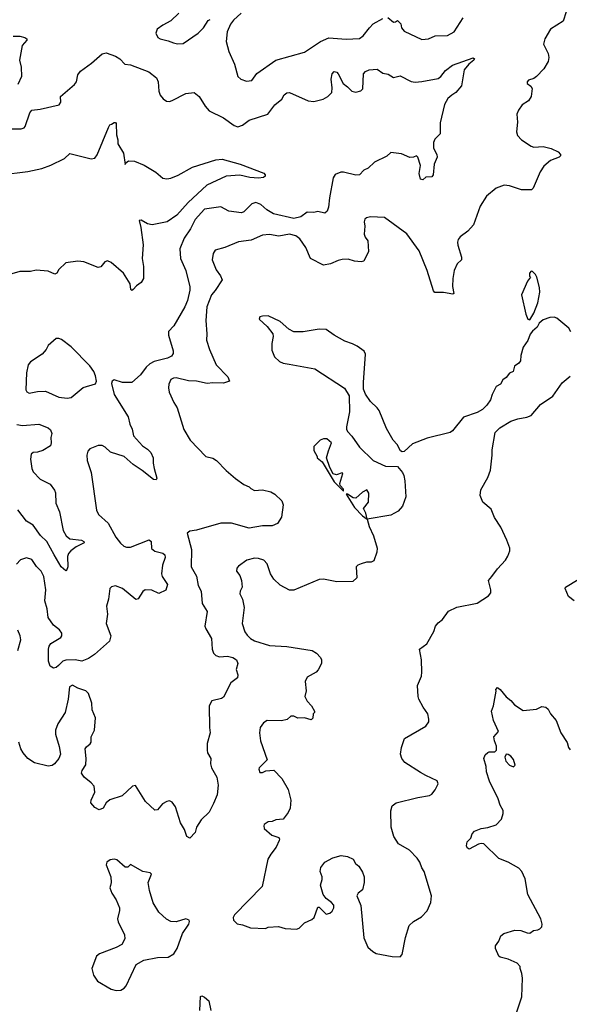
# Model space of a CAD drawing. Extents: x 2133461 to 2293071, y 753526 to 916327.
# Tile 364 of 459: x 2241704 to 2245778, y 843520 to 850826. Entities that reach past the tile are written whole.
import ezdxf

# ---------------------------------------------------------------- set-up
doc = ezdxf.new("R2010")
doc.units = 0

msp = doc.modelspace()

# ---------------------------------------------------------------- linework, layer by layer
at = {"layer": '0CON10XD'}
for points in [[(2242882.5, 850875), (2242825, 850817.5), (2242763.9, 850786.1), (2242723.6, 850756.4), (2242713.3, 850725), (2242727.5, 850695), (2242745, 850683.3), (2242805, 850670), (2242845, 850653.3), (2242875, 850646.7), (2242915, 850650), (2243026.7, 850725), (2243066.2, 850765), (2243101.2, 850818.8), (2243115, 850826.2)], [(2243345.9, 850874.1), (2243288.8, 850821.2), (2243267.3, 850792.7), (2243241.2, 850735), (2243234.5, 850664.5), (2243255, 850590), (2243296, 850495), (2243322, 850405), (2243343.3, 850385), (2243385, 850370.8), (2243425, 850375.8), (2243463, 850427), (2243603.3, 850526.7), (2243815, 850584.4), (2243935, 850663.1), (2243995, 850691.4), (2244125, 850681.1), (2244222.4, 850687.6), (2244250.8, 850705), (2244297.1, 850765), (2244324.5, 850795.5), (2244395, 850834.3)], [(2245756.2, 850885), (2245733.3, 850815), (2245638, 850755), (2245595.8, 850685), (2245588, 850645), (2245622.5, 850575), (2245625.7, 850545), (2245620.6, 850515), (2245589.3, 850460.7), (2245535.7, 850404.3), (2245515, 850388.8), (2245475, 850376), (2245466.7, 850365), (2245465, 850352.5), (2245493.9, 850333.9), (2245503.8, 850315), (2245496.2, 850255), (2245475.7, 850224.3), (2245430, 850195), (2245402.5, 850155), (2245390, 850125), (2245393.8, 850065), (2245388, 849995), (2245395, 849967.5), (2245424.2, 849934.2), (2245495, 849886.7), (2245515, 849881.2), (2245585, 849883.8), (2245645, 849870.8), (2245696.2, 849845), (2245713.3, 849825), (2245712.5, 849815), (2245703.6, 849806.4), (2245638.8, 849781.2), (2245589.8, 849740.2), (2245562, 849698), (2245510, 849575), (2245497.7, 849562.3), (2245425, 849563.8), (2245335, 849593.8), (2245295, 849598), (2245235, 849576), (2245164.3, 849515.7), (2245117, 849443), (2245068, 849305), (2245025, 849256), (2244970, 849215), (2244953.8, 849195), (2244948.8, 849175), (2244951.7, 849151.7), (2244980, 849065), (2244980, 849045), (2244946.7, 849015), (2244924.2, 848965.8), (2244914.1, 848905.9), (2244911.2, 848845), (2244923.3, 848795), (2244915, 848788.8), (2244845, 848802.7), (2244782.3, 848802.3), (2244771.9, 848815), (2244724.3, 848965), (2244665, 849110), (2244575, 849236.7), (2244407.7, 849357.7), (2244305, 849364), (2244274.2, 849355.8), (2244263.3, 849345), (2244256.7, 849325), (2244261.4, 849295), (2244258.6, 849235), (2244265, 849213.3), (2244284, 849185), (2244288.8, 849105), (2244255.9, 849034.1), (2244235, 849030), (2244185, 849034.2), (2244138.3, 849048.3), (2244094.5, 849045.5), (2244065, 849040), (2244007.5, 849015), (2243955, 849004)], [(2244432.5, 850842.5), (2244475, 850808.8), (2244490, 850810), (2244505, 850820), (2244530, 850795), (2244533.8, 850765), (2244555, 850740), (2244685, 850678), (2244735, 850684), (2244784.1, 850705.9), (2244875, 850709.2), (2244924, 850735), (2244991.1, 850838.9)], [(2241655, 850703.8), (2241705, 850704), (2241742.5, 850695), (2241756.7, 850685), (2241756.7, 850675), (2241722.5, 850635), (2241703.4, 850526.6), (2241714.5, 850474.5), (2241716.6, 850403.4), (2241691.2, 850345)], [(2241635, 850017.1), (2241715, 850016), (2241737, 850023), (2241745, 850032.5), (2241778.6, 850135), (2241794.5, 850155.5), (2241855, 850162.3), (2241996.7, 850195), (2242008, 850215), (2242006, 850255), (2242111.2, 850345), (2242124.1, 850365.9), (2242134.4, 850415.6), (2242154, 850445), (2242237.4, 850502.6), (2242315, 850572), (2242345, 850580), (2242415, 850554.3), (2242446.4, 850536.4), (2242483.3, 850495), (2242525, 850490), (2242661.7, 850438.3), (2242718.6, 850395), (2242730, 850365), (2242736.2, 850295), (2242746.1, 850266.1), (2242768.3, 850238.3), (2242791.7, 850221.7), (2242815, 850218.8), (2242835, 850226.2), (2242935, 850277.1), (2242997.5, 850285), (2243035, 850256.7), (2243078, 850185), (2243109.7, 850149.7), (2243215, 850098.6), (2243295, 850040.8), (2243321.7, 850031.7), (2243355, 850042.9), (2243405, 850081.5), (2243542.9, 850125), (2243594.4, 850195), (2243646.2, 850235), (2243665, 850267.5), (2243685, 850283.8), (2243705, 850286), (2243843, 850223), (2243885, 850217.7), (2243952.7, 850237.3), (2243987.5, 850255), (2244018, 850285), (2244021.1, 850321.1), (2244013.1, 850385), (2244020, 850425), (2244035, 850441.2), (2244055, 850436.2), (2244065, 850423.3), (2244101.7, 850351.7), (2244135, 850328.8), (2244165, 850295.8), (2244195, 850287.1), (2244232.7, 850297.3), (2244248.3, 850311.7), (2244252.5, 850425), (2244267.9, 850442.1), (2244295, 850454), (2244355, 850460), (2244395, 850428), (2244435, 850420.6), (2244475, 850398), (2244525, 850410), (2244605, 850368), (2244635, 850362.5), (2244685, 850366.7), (2244805, 850388.6), (2244825, 850404.3), (2244860.7, 850449.3), (2244911.2, 850488.8), (2245065, 850543.3), (2245076.4, 850536.4), (2245070, 850525), (2245034.3, 850495.7), (2245000, 850455), (2244980, 850335), (2244936.7, 850285), (2244907.1, 850265), (2244877.9, 850242.1), (2244854, 850196), (2244819.9, 850060.1), (2244820.8, 849979.2), (2244781.7, 849938.3), (2244770.6, 849915), (2244772.1, 849872.1), (2244796, 849825), (2244798.8, 849805), (2244777.5, 849755), (2244768.8, 849675), (2244759.3, 849660.7), (2244715, 849657.5), (2244691.7, 849638.3), (2244675, 849642.5), (2244664.3, 849685), (2244675.8, 849745), (2244655.8, 849805.8), (2244645, 849816.7), (2244624, 849806), (2244595, 849804.2), (2244535, 849830), (2244455, 849840), (2244425.7, 849814.3), (2244335, 849770), (2244287.5, 849725), (2244255, 849710), (2244222.5, 849675), (2244195, 849672.5), (2244105, 849694.2), (2244085, 849694.2), (2244042.1, 849677.9), (2244028.5, 849651.5), (2244000, 849505), (2243992.5, 849435), (2243982.9, 849405), (2243965, 849390), (2243915, 849402.2), (2243885, 849395.6), (2243835, 849396.7), (2243787, 849363), (2243735, 849350.4), (2243585, 849385.4), (2243535.6, 849415), (2243492, 849455), (2243455, 849468.9), (2243425, 849460.6), (2243365, 849400), (2243347.3, 849392.7), (2243255, 849405.6), (2243195, 849438.1), (2243075, 849418.9), (2243005, 849342.9), (2242970.8, 849275), (2242922.2, 849205), (2242891.1, 849125), (2242896.9, 849055), (2242934.4, 848965), (2242964.4, 848844.4), (2242965, 848820), (2242947.2, 848742.8), (2242927.5, 848695), (2242847.5, 848555), (2242807.5, 848512.5), (2242808.1, 848485), (2242841.7, 848368.3), (2242840.5, 848349.5), (2242829.5, 848330.5), (2242800, 848315), (2242700.6, 848289.4), (2242668.3, 848271.7), (2242642.2, 848247.8), (2242599.7, 848190.3), (2242535, 848133.3), (2242465, 848133.3), (2242405, 848152.5), (2242390, 848145), (2242383.6, 848126.4), (2242403.3, 848045), (2242507.9, 847877.9), (2242520.8, 847825), (2242537.9, 847787.9), (2242547.3, 847737.3), (2242614.5, 847664.5), (2242650.3, 847640.3), (2242676.7, 847613.3), (2242692.5, 847575), (2242692.5, 847535), (2242701.4, 847495), (2242720, 847425), (2242715, 847412.5), (2242695, 847414), (2242611.4, 847481.4), (2242545.3, 847525.3), (2242479.2, 847585), (2242377.6, 847617.6), (2242338.6, 847655), (2242315, 847666.2), (2242285, 847666.2), (2242225, 847642.9), (2242208.6, 847625), (2242200.5, 847595), (2242204.4, 847555), (2242234.3, 847465), (2242273.8, 847186.2), (2242288.8, 847155), (2242360.3, 847090.3), (2242416, 846986), (2242450.9, 846940.9), (2242475, 846920.5), (2242495, 846911.5), (2242525, 846911.5), (2242665, 846967.5), (2242678.8, 846955), (2242682.1, 846902.1), (2242705, 846882.1), (2242765, 846868), (2242779.2, 846855), (2242781.4, 846835), (2242761.5, 846778.5), (2242755.5, 846715), (2242760.5, 846695), (2242798.6, 846635), (2242786.2, 846593.8), (2242735, 846569.2), (2242684, 846594), (2242635, 846595.5), (2242616.6, 846583.4), (2242581.2, 846528.8), (2242566.1, 846523.9), (2242465, 846605.7), (2242415, 846625.8), (2242385, 846618.8), (2242372, 846605), (2242362, 846525), (2242348, 846475), (2242354.2, 846415.8), (2242345.8, 846345), (2242379.4, 846255), (2242370, 846215), (2242259.3, 846115), (2242215, 846084.8), (2242165, 846065.3), (2242115, 846077.2), (2242046, 846074), (2242024.6, 846065.4), (2241992, 846035), (2241975, 846020), (2241955, 846014), (2241929.5, 846029.5), (2241916.9, 846066.9), (2241916.9, 846155), (2241922, 846178), (2241935, 846196.2), (2242007.9, 846242.1), (2242016, 846255), (2242016, 846275), (2241998.9, 846298.9), (2241955, 846334.3), (2241915, 846391.2), (2241906.5, 846455), (2241890.5, 846515), (2241898.6, 846595), (2241883.6, 846695), (2241863.3, 846735), (2241829.8, 846769.8), (2241795, 846821.2), (2241755, 846834), (2241711.2, 846818.8), (2241679.2, 846785)], [(2241565, 849674.4), (2241765, 849698.9), (2241868.9, 849721.1), (2241935, 849745.6), (2242036.2, 849795), (2242075, 849834.2), (2242235, 849793.8), (2242260.7, 849799.3), (2242277.7, 849822.3), (2242361.2, 850025), (2242373.3, 850045), (2242385, 850051.2), (2242405, 850063.8), (2242415, 850062.5), (2242418.8, 850055), (2242421.2, 849971.2), (2242432.5, 849935), (2242432.5, 849905), (2242473.8, 849835), (2242485, 849752.5), (2242488.3, 849761.7), (2242511.6, 849778.4), (2242555, 849776.8), (2242625.6, 849745.6), (2242714.4, 849695), (2242765, 849650), (2242795, 849644.6), (2242825, 849650), (2242878.3, 849671.7), (2242985, 849730.8), (2243157.5, 849785), (2243205, 849790), (2243338.8, 849755), (2243515, 849686.2), (2243523.3, 849675), (2243522.5, 849665), (2243512.5, 849655), (2243475, 849650), (2243410, 849655), (2243335, 849672.2), (2243235, 849664.6), (2243092.2, 849597.7), (2242951.7, 849468.3), (2242868.9, 849375), (2242796.7, 849325), (2242685, 849303.2), (2242652.2, 849312.3), (2242605, 849338.9), (2242588.8, 849335), (2242601.4, 849285), (2242618.9, 849155), (2242612.2, 849055), (2242620.8, 848995), (2242622, 848905), (2242603.8, 848875), (2242569.5, 848850.5), (2242545, 848823.3), (2242535, 848817.5), (2242527.5, 848825), (2242523.3, 848865), (2242473.9, 848943.9), (2242382.5, 849025), (2242355, 849036.2), (2242335, 849030), (2242305, 848992.5), (2242285, 848986.2), (2242179.3, 849029.3), (2242135, 849033.3), (2242045, 849022), (2241995, 848973.3), (2241980, 848945), (2241965, 848936.7), (2241915, 848961.2), (2241825, 848966.2), (2241785, 848956.7), (2241705, 848956.7), (2241645, 848940)], [(2243955, 849004), (2243858.8, 849055), (2243825, 849136.7), (2243779.5, 849199.5), (2243751.1, 849221.1), (2243705, 849234.6), (2243625, 849220), (2243555, 849231.1), (2243505, 849227.5), (2243420.9, 849189.1), (2243325, 849177.9), (2243225, 849136.5), (2243153.2, 849116.8), (2243137.9, 849092.1), (2243130, 849045), (2243160.5, 848970.5), (2243193.1, 848925), (2243203.8, 848895), (2243153.6, 848816.4), (2243125.6, 848785), (2243091.2, 848695), (2243082.7, 848595), (2243092.2, 848495), (2243089.1, 848449.1), (2243110.7, 848379.3), (2243160, 848265), (2243246.7, 848175), (2243260, 848145), (2243215, 848128), (2243135, 848132.2), (2243093.6, 848126.4), (2243015, 848144.4), (2242955, 848146.9), (2242865, 848167.8), (2242845, 848166.9), (2242824.3, 848155), (2242809.7, 848120.3), (2242806.7, 848095), (2242812.8, 848062.8), (2242845.5, 847985.5), (2242870.8, 847945), (2242920.5, 847785), (2242966.9, 847706.9), (2243083.8, 847585), (2243135, 847571.4), (2243164, 847555), (2243235, 847482), (2243305, 847422), (2243365, 847376.2), (2243405, 847360), (2243418.3, 847348.3), (2243443.6, 847333.6), (2243505, 847336.9), (2243565, 847323.1), (2243596, 847305), (2243647.5, 847255), (2243656.9, 847225), (2243645.7, 847135), (2243615, 847087.3), (2243575, 847070.6), (2243505, 847071.5), (2243405, 847051.8), (2243275, 847090.4), (2243195, 847089.2), (2243015, 847037.5), (2242965, 847031.2), (2242946.7, 847015), (2242977.3, 846895), (2242974.3, 846765), (2243015, 846696), (2243027.7, 846627.7), (2243048.1, 846585), (2243056.9, 846495), (2243094, 846435), (2243077.3, 846325), (2243082.9, 846305), (2243125.4, 846235), (2243130.5, 846155), (2243141.6, 846125), (2243158.5, 846108.5), (2243185, 846097.7), (2243245, 846103.3), (2243285, 846094.1), (2243310.9, 846075), (2243321.4, 846048.6), (2243307.8, 846005), (2243320.8, 845965), (2243318.1, 845941.9), (2243268.1, 845905), (2243215, 845798.8), (2243200.5, 845789.5), (2243127.5, 845772.5), (2243109.5, 845735), (2243110.9, 845575), (2243116.4, 845533.6), (2243094, 845455), (2243093.8, 845405), (2243096.7, 845385), (2243120, 845345), (2243118.8, 845305), (2243126.7, 845275), (2243166, 845205), (2243175.8, 845145), (2243166.7, 845075), (2243140.5, 845009.5), (2243108.8, 844945), (2243050.2, 844889.8), (2243014.2, 844835), (2243004, 844795), (2242965, 844753.3), (2242944.2, 844765), (2242925.9, 844815.9), (2242897, 844867), (2242859.4, 844985), (2242835, 845020), (2242815, 845030), (2242795, 845026), (2242763.6, 845006.4), (2242725.8, 844964.2), (2242705, 844961.2), (2242636.2, 845025), (2242563.3, 845143.3), (2242541.2, 845138.8), (2242463.4, 845066.6), (2242371.9, 845038.1), (2242344.4, 845015), (2242324, 844975), (2242293.5, 844963.5), (2242260.8, 844980.8), (2242232.5, 845015), (2242234.2, 845035), (2242261.5, 845095), (2242255, 845138.8), (2242235, 845164.2), (2242182.5, 845205), (2242162.9, 845235), (2242167.1, 845255), (2242193.6, 845296.4), (2242196.7, 845343.3), (2242190, 845415), (2242198.5, 845431.5), (2242227.6, 845452.4), (2242234.3, 845465), (2242234.4, 845505), (2242259.4, 845555), (2242265.5, 845645), (2242242.2, 845705), (2242237.8, 845755), (2242215, 845826), (2242193.8, 845845), (2242134.6, 845864.6), (2242095, 845888.8), (2242074.2, 845875), (2242064.4, 845784.4), (2242041.8, 845685), (2241987.7, 845602.3), (2241969.7, 845555), (2241968.4, 845525), (2241997.4, 845432.6), (2242005.6, 845375), (2241994.3, 845345), (2241962.9, 845305), (2241945, 845292.2), (2241915, 845286.7), (2241815, 845312.2), (2241765, 845343.1), (2241729.1, 845385), (2241712.9, 845415), (2241698.2, 845465)], [(2245485, 848600), (2245515, 848647.5), (2245545.5, 848724.5), (2245560, 848805), (2245558.3, 848838.3), (2245537.5, 848915), (2245527.5, 848935), (2245505, 848957.5), (2245495, 848960), (2245483.3, 848945), (2245483.3, 848923.3), (2245490, 848915), (2245467.5, 848885), (2245424, 848785), (2245455, 848640), (2245470, 848605), (2245485, 848600)], [(2245790.3, 848510.3), (2245775, 848536.2), (2245685, 848612), (2245665, 848618), (2245635, 848616), (2245585, 848598.8), (2245553.8, 848575), (2245538.8, 848545), (2245504.3, 848515.7), (2245487.3, 848492.7), (2245470, 848445), (2245436.7, 848395), (2245420, 848335), (2245416.2, 848295), (2245405, 848277.5), (2245372.5, 848255), (2245362.5, 848215), (2245335, 848202.5), (2245309.5, 848170.5), (2245285, 848152.5), (2245267.7, 848122.3), (2245237, 848103), (2245206.7, 848045), (2245193.3, 848005), (2245166.2, 847965), (2245135, 847933.3), (2245095, 847912.5), (2244993.9, 847876.1), (2244912.5, 847775), (2244895, 847762.5), (2244725, 847720), (2244615, 847680), (2244555, 847622.5), (2244538.3, 847618.3), (2244527, 847627), (2244502.5, 847675), (2244472.5, 847705), (2244422.3, 847792.3), (2244370, 847925), (2244355, 847946.7), (2244304.1, 847994.1), (2244266.4, 848046.4), (2244253.3, 848085), (2244253.3, 848135), (2244267.5, 848345), (2244256.4, 848366.4), (2244205, 848403.3), (2244171.7, 848421.7), (2244115, 848440), (2244034.3, 848484.3), (2243975, 848526.2), (2243925, 848528.8), (2243805, 848510), (2243735, 848510), (2243699.5, 848529.5), (2243635, 848586.7), (2243545, 848627.5), (2243503, 848627), (2243485, 848620), (2243480, 848605), (2243539.3, 848549.3), (2243580, 848495), (2243583.3, 848475), (2243573.6, 848423.6), (2243573.3, 848375), (2243593.3, 848325), (2243630.5, 848290.5), (2243657.7, 848277.7), (2243700.8, 848270.8), (2243892.5, 848235), (2244113, 848093), (2244146.7, 848035), (2244148.8, 847915), (2244126.7, 847805), (2244127.5, 847785), (2244137, 847767), (2244166.1, 847736.1), (2244222.5, 847655), (2244324, 847555), (2244416.1, 847513.9), (2244505, 847510), (2244542, 847465), (2244552.7, 847442.7), (2244559.2, 847405), (2244567.3, 847285), (2244542.9, 847217.1), (2244510.6, 847179.4), (2244455, 847149.1), (2244280, 847120), (2244270.5, 847165), (2244252, 847198), (2244290, 847245), (2244293, 847313), (2244276.4, 847336.4), (2244245, 847320), (2244195, 847276), (2244175, 847278.6), (2244135, 847305.6), (2244124.1, 847305.9), (2244185, 847207.1), (2244245, 847144.4), (2244280, 847120), (2244294.3, 847064.3), (2244326.2, 846995), (2244353.3, 846905), (2244352.5, 846875), (2244329.3, 846810.7), (2244309.3, 846800.7), (2244275, 846800), (2244235, 846787.5), (2244211.7, 846778.3), (2244197.5, 846765), (2244202.5, 846685), (2244173.6, 846656.4), (2244055, 846656), (2243955, 846675.7), (2243925, 846673.1), (2243735, 846594), (2243705, 846592), (2243635, 846631.2), (2243588.8, 846675), (2243563.2, 846713.2), (2243538, 846788), (2243514.5, 846814.5), (2243475, 846828.1), (2243445, 846830.8), (2243387.5, 846815), (2243325, 846770), (2243313.3, 846755), (2243310, 846735), (2243335, 846702.5), (2243348.8, 846665), (2243353.3, 846615), (2243338.8, 846585), (2243336.2, 846565), (2243356.2, 846525), (2243366.9, 846465), (2243353.8, 846345), (2243373.8, 846285), (2243389.7, 846259.7), (2243414.4, 846234.4), (2243445, 846217.5), (2243555, 846181.4), (2243685, 846175.7), (2243872.5, 846145), (2243903.3, 846125), (2243934, 846094), (2243942, 846075), (2243941.7, 846048.3), (2243917.3, 846002.7), (2243902.5, 845985), (2243835, 845947.5), (2243820, 845915), (2243826.7, 845845), (2243817.5, 845805), (2243835, 845770), (2243867.5, 845735), (2243890, 845695), (2243890, 845685), (2243880, 845675), (2243877, 845643), (2243865, 845630), (2243815, 845646.7), (2243767, 845643), (2243735, 845657.5), (2243715, 845657.5), (2243685.9, 845634.1), (2243645.8, 845624.2), (2243537.5, 845625), (2243510.3, 845609.7), (2243486.2, 845575), (2243481.2, 845535), (2243488.8, 845475), (2243537.5, 845335), (2243480, 845275), (2243477.5, 845265), (2243485, 845240), (2243505, 845240), (2243528.3, 845251.7), (2243587, 845257), (2243646.1, 845196.1), (2243693.3, 845115), (2243713.6, 845033.6), (2243708.8, 844975), (2243695, 844942.5), (2243657.5, 844895), (2243601.7, 844888.3), (2243575, 844876.7), (2243545, 844873.3), (2243517.5, 844855), (2243513.3, 844845), (2243517.5, 844825), (2243572.5, 844775), (2243625, 844757.5), (2243630, 844745), (2243626.7, 844735), (2243606, 844685), (2243565, 844633.3), (2243544.2, 844595.8), (2243501.2, 844395), (2243297.5, 844185), (2243287.5, 844165), (2243290, 844145), (2243315, 844117.5), (2243355, 844110), (2243415, 844086.7), (2243525, 844083.3), (2243545, 844092.5), (2243623.6, 844096.4), (2243671.7, 844081.7), (2243755, 844076.7), (2243776.1, 844083.9), (2243816.4, 844123.6), (2243870.7, 844149.3), (2243887.5, 844165), (2243915, 844240), (2243925, 844240), (2243975, 844188.8), (2244003.6, 844196.4), (2244019.3, 844210.7), (2244032.5, 844235), (2244032.5, 844255), (2244015.9, 844275.9), (2243976.1, 844306.1), (2243953.3, 844335), (2243933.3, 844405), (2243946.7, 844445), (2243946.2, 844465), (2243932, 844505), (2243936.2, 844535), (2243965.9, 844574.1), (2244025, 844606.7), (2244087, 844623), (2244135, 844616.7), (2244175, 844597.5), (2244192.5, 844565), (2244217.5, 844545), (2244245, 844500), (2244256.7, 844465), (2244256.7, 844425), (2244245, 844370), (2244212.5, 844345), (2244203.8, 844325), (2244233.6, 844253.6), (2244254.3, 844014.3), (2244284.2, 843944.2), (2244322, 843912), (2244347.7, 843897.7), (2244465, 843873.8), (2244525, 843873.3)], [(2242055, 848016.9), (2242085, 848022.5), (2242175, 848096.2), (2242266.4, 848123.6), (2242273.3, 848145), (2242266.7, 848183.3), (2242253.3, 848215), (2242225, 848256.7), (2242085, 848398), (2242015, 848453.8), (2241995, 848461.2), (2241975, 848460), (2241915, 848407.5), (2241900.7, 848379.3), (2241870, 848345), (2241785, 848286.2), (2241768, 848265), (2241754.2, 848205), (2241750.3, 848080.3), (2241756.7, 848065), (2241774.4, 848054.4), (2241835, 848068), (2241895, 848069.1), (2241995, 848026.1), (2242055, 848016.9)], [(2244525, 843873.3), (2244539.3, 843890.7), (2244563.9, 844016.1), (2244590, 844105), (2244622.5, 844135), (2244681.7, 844168.3), (2244725.6, 844214.4), (2244751.2, 844275), (2244756, 844325), (2244701.2, 844505), (2244685, 844532.5), (2244671.2, 844575), (2244650, 844605), (2244593, 844663), (2244511.7, 844711.7), (2244476.7, 844765), (2244456.5, 844835), (2244455.6, 844955), (2244465, 844993.3), (2244495, 845013.8), (2244655, 845053.3), (2244741.7, 845068.3), (2244759.5, 845080.5), (2244785, 845112.5), (2244806.7, 845155), (2244799.3, 845179.3), (2244715, 845216.7), (2244675, 845241.2), (2244558.8, 845315), (2244535.8, 845345), (2244527.1, 845375), (2244534.3, 845425.7), (2244557, 845493), (2244715, 845583.8), (2244735.8, 845615), (2244738.1, 845635), (2244729.4, 845675), (2244694, 845725), (2244662, 845785), (2244658, 845805), (2244652.5, 845885), (2244682, 845955), (2244686, 845985), (2244682, 846075), (2244667.5, 846155), (2244723.3, 846195), (2244774.2, 846285.8), (2244785.8, 846325), (2244805, 846350), (2244838.8, 846375), (2244883.6, 846436.4), (2244943.9, 846466.1), (2245095, 846496.2), (2245179.3, 846550.7), (2245197, 846573), (2245197.5, 846595), (2245178.8, 846665), (2245204, 846695), (2245245, 846751.2), (2245304.1, 846815.9), (2245323.3, 846845), (2245336.7, 846885), (2245336.7, 846905), (2245316, 846965), (2245270.7, 847060.7), (2245223, 847133), (2245200, 847195), (2245138, 847245), (2245117.1, 847295), (2245122.2, 847337.8), (2245175, 847430), (2245194.1, 847484.1), (2245206.9, 847595), (2245206, 847635), (2245228.3, 847761.7), (2245263.2, 847796.8), (2245345, 847846), (2245395.9, 847864.1), (2245463.9, 847876.1), (2245495, 847890), (2245565, 847970), (2245656.6, 848033.4), (2245725, 848131.2), (2245785, 848181.2)], [(2241681.7, 847821.7), (2241724.5, 847815.5), (2241845, 847825.6), (2241915, 847798), (2241933.6, 847783.6), (2241943.3, 847755), (2241934.3, 847725), (2241937.1, 847685), (2241931.2, 847665), (2241875, 847630), (2241835, 847616.2), (2241805, 847613.3), (2241788.3, 847601.7), (2241784.2, 847565), (2241792.9, 847495), (2241805, 847472), (2241855, 847416), (2241928.9, 847378.9), (2241962.9, 847335), (2241970, 847315), (2241970.8, 847239.2), (2241999.4, 847175), (2242026.4, 847035), (2242047.8, 846995), (2242075, 846974.6), (2242162.5, 846965), (2242178.8, 846955), (2242182.5, 846945), (2242123.8, 846915), (2242082, 846885), (2242065.8, 846865), (2242058.3, 846841.7), (2242060, 846765), (2242051.7, 846738.3), (2242045, 846737.5), (2242012.5, 846765), (2241960.6, 846855), (2241905.7, 846955), (2241857.9, 846997.9), (2241802.9, 847075), (2241755, 847105.8), (2241689.6, 847189.6)], [(2244105, 847327.5), (2244105, 847342.5), (2244080.5, 847370.5), (2244077.5, 847385), (2244099.5, 847459.5), (2244095, 847463.3), (2244051.7, 847448.3), (2244027, 847457), (2244002.2, 847502.2), (2243979.5, 847575), (2243992.6, 847627.4), (2244016.4, 847686.4), (2243980, 847715), (2243955, 847716.7), (2243932.5, 847705), (2243885, 847660), (2243885, 847630), (2243910, 847585), (2243910, 847575), (2243945, 847546.2), (2244035, 847395.6), (2244105, 847327.5)], [(2245815, 846514.5), (2245772.5, 846545), (2245747.5, 846605), (2245750, 846615), (2245845, 846672.9)], [(2241689.6, 846145), (2241712.5, 846225), (2241708.6, 846255), (2241690, 846295)], [(2245380, 843435), (2245425.7, 843575), (2245432, 843715), (2245427.5, 843747.5), (2245413.3, 843785), (2245415, 843800), (2245391.2, 843825), (2245325, 843854.4), (2245265, 843869.2), (2245255, 843878), (2245230.8, 843935), (2245230.8, 843955), (2245255, 843988), (2245271.5, 844028.5), (2245293.7, 844046.3), (2245375, 844070), (2245418.3, 844068.3), (2245465, 844049.4), (2245485, 844048.6), (2245513, 844067), (2245545, 844071.9), (2245559.8, 844080.2), (2245574.2, 844095), (2245577.8, 844115), (2245567.8, 844155), (2245470, 844335), (2245451.1, 844451.1), (2245427.5, 844505), (2245405, 844531.4), (2245325, 844574.3), (2245255, 844600.8), (2245145, 844710), (2245125, 844713.8), (2245105, 844708.8), (2245035, 844671.2), (2245021.7, 844681.7), (2245016.2, 844695), (2245021.2, 844725), (2245047.3, 844752.7), (2245058, 844785), (2245074.4, 844805.6), (2245124.4, 844825.6), (2245175, 844830.8), (2245235, 844851.2), (2245275, 844893.3), (2245288.8, 844935), (2245287.3, 844957.3), (2245265, 844997.5), (2245251.9, 845045), (2245187.1, 845175), (2245164.1, 845245), (2245161.8, 845285), (2245144.7, 845344.7), (2245155, 845370), (2245175, 845389.2), (2245185, 845394), (2245227, 845393), (2245237.5, 845405), (2245238, 845435), (2245223.3, 845475), (2245220, 845505), (2245252.5, 845545), (2245216, 845625), (2245202, 845695), (2245216.2, 845735), (2245237, 845843), (2245233, 845857), (2245245, 845870), (2245265, 845856.7), (2245310.7, 845800.7), (2245344.2, 845775), (2245372.2, 845742.2), (2245435, 845700), (2245535, 845710), (2245575, 845728.6), (2245605, 845724), (2245620.6, 845710.6), (2245639.2, 845675), (2245680, 845625), (2245715.5, 845535.5), (2245763.6, 845463.6), (2245773.5, 845425), (2245785, 845408.6)], [(2245365, 845283.3), (2245377.5, 845295), (2245365, 845337.5), (2245345, 845360), (2245325, 845373.3), (2245310, 845375), (2245300, 845355), (2245306.7, 845325), (2245335, 845293.8), (2245365, 845283.3)], [(2242418.3, 843621.7), (2242455, 843623.8), (2242479.7, 843640.3), (2242492.7, 843657.3), (2242567.5, 843815), (2242625, 843848), (2242725, 843868), (2242805, 843870), (2242845.9, 843894.1), (2242872, 843935), (2242910, 844045), (2242957.5, 844115), (2242962.5, 844135), (2242960, 844145), (2242935, 844153.3), (2242865, 844132), (2242825, 844133.3), (2242792.1, 844152.1), (2242734.5, 844204.5), (2242692.4, 844272.4), (2242665.8, 844365), (2242656.4, 844423.6), (2242680, 844485), (2242670, 844495), (2242616.4, 844506.4), (2242525, 844557.5), (2242505, 844537.5), (2242485, 844537.5), (2242425, 844591.2), (2242405, 844595.8), (2242375, 844591.4), (2242350, 844575), (2242345.8, 844555), (2242380, 844465), (2242383.3, 844425), (2242378.3, 844401.7), (2242373.3, 844385), (2242386.7, 844345), (2242418.8, 844295), (2242443.5, 844235), (2242444.4, 844215), (2242430, 844155), (2242435, 844132.5), (2242480, 844035), (2242483, 844007), (2242460, 843965), (2242418.8, 843941.2), (2242295, 843893.3), (2242272.3, 843877.7), (2242240, 843785), (2242250, 843735), (2242281.2, 843691.2), (2242381.2, 843631.2), (2242418.3, 843621.7)], [(2243038.6, 843475), (2243043.3, 843576.7), (2243055, 843582.5), (2243075, 843573.3), (2243106.7, 843545), (2243121.2, 843475)]]:
    msp.add_lwpolyline(points, dxfattribs=at)

doc.saveas('drawing.dxf')
